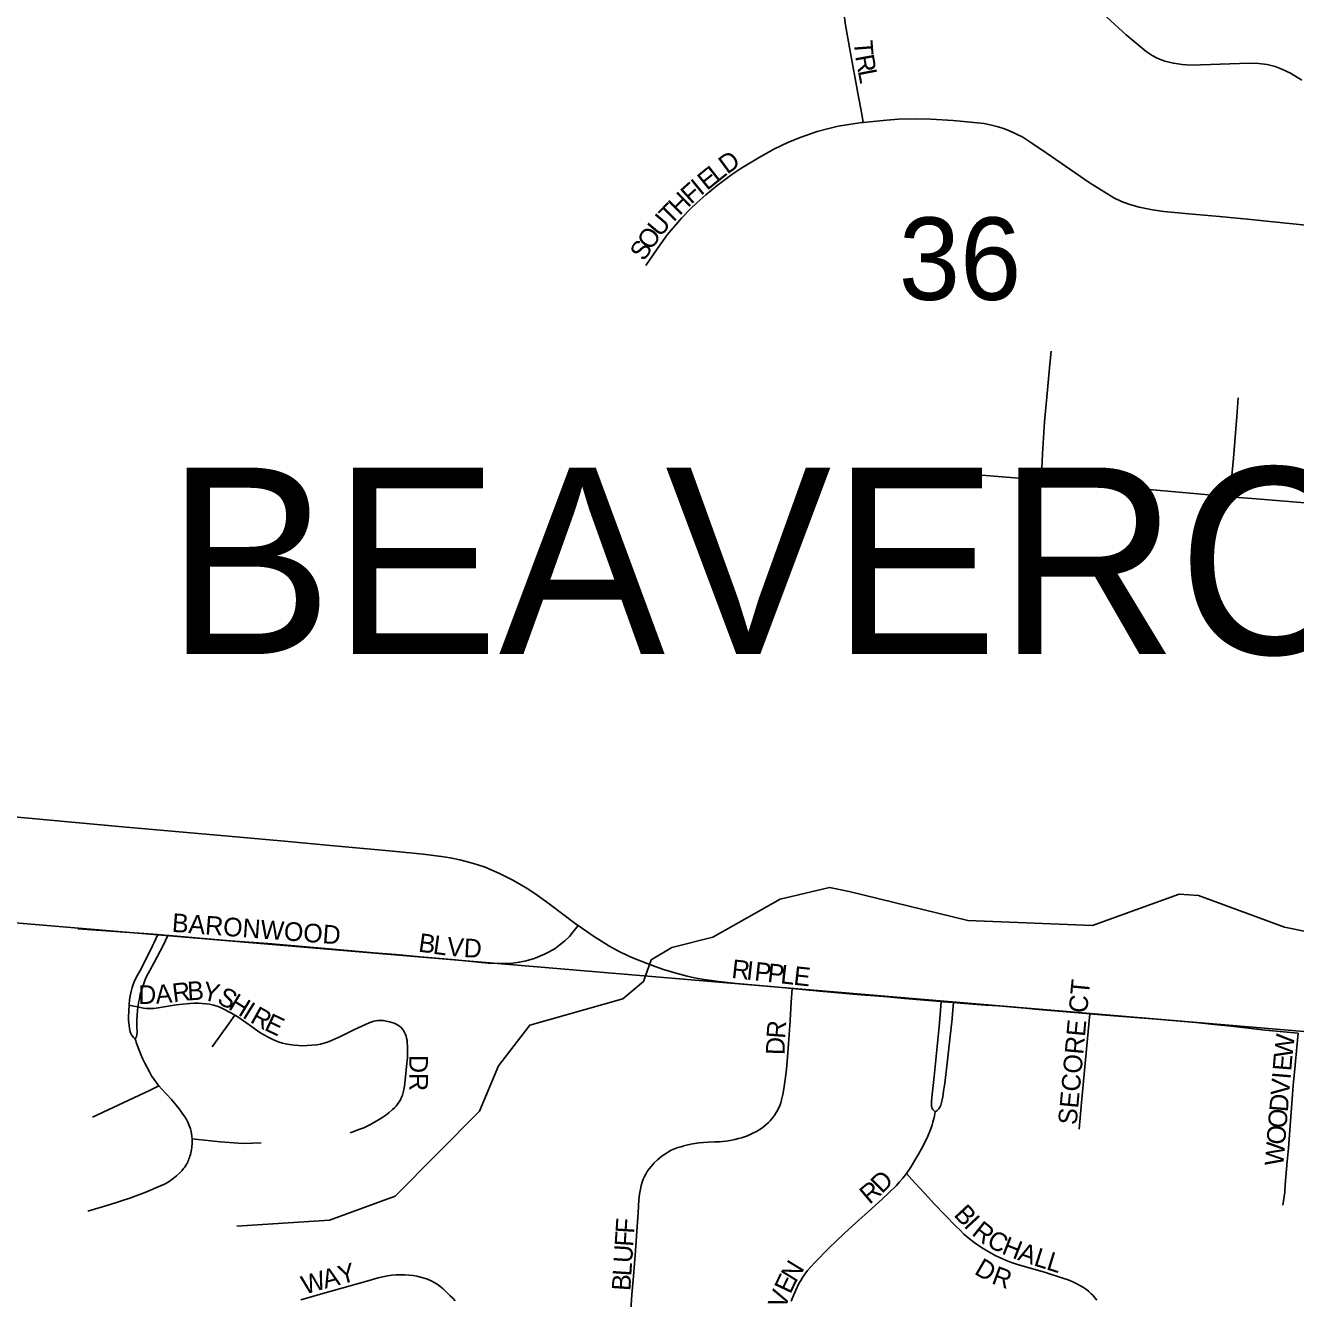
# Model space of a CAD drawing. Extents: x 1410790 to 1770854, y 448063 to 770588.
# Drawn here: x 1528108 to 1531514, y 619468 to 622880 of the extents above; entities that cross this region are included whole.
import ezdxf

# ---------------------------------------------------------------- set-up
doc = ezdxf.new("R2010")
doc.units = 0
for name, color, linetype in [('GM_X_City_Street', 7, 'Continuous'), ('GM_X_City_Street_Text', 7, 'Continuous'), ('GM_X_Corporation_Text', 7, 'Continuous'), ('GM_X_Minor_River', 7, 'Continuous'), ('GM_X_Section', 7, 'Continuous'), ('GM_X_Section_Text', 7, 'Continuous')]:
    doc.layers.add(name, color=color, linetype=linetype)

msp = doc.modelspace()

# ---------------------------------------------------------------- linework, layer by layer
at = {"layer": 'GM_X_City_Street'}
for points in [[(1530301.8, 623085.1), (1530300.9, 623058.9), (1530299.7, 623024.7), (1530298.4, 622983.3), (1530298.4, 622964.2), (1530299.4, 622950), (1530300.3, 622936.5), (1530301.5, 622922.9), (1530303.4, 622908.7), (1530305.5, 622894.5), (1530307.7, 622881.2), (1530320, 622811.8), (1530340.7, 622698.9), (1530350.9, 622642.8), (1530355, 622620.4)], [(1531531.3, 622733.5), (1531500.6, 622752), (1531477.6, 622763.5), (1531459.7, 622770.1), (1531438, 622775.4), (1531415.7, 622778.5), (1531390, 622779.6), (1531312.2, 622776.3), (1531233.3, 622774.2), (1531209.9, 622775.4), (1531186.7, 622778.8), (1531163.9, 622784.5), (1531144.9, 622791.5), (1531129.9, 622799.4), (1531113.2, 622810.9), (1531060.2, 622855.4), (1530946.6, 622960)], [(1529772.2, 622236.7), (1529802.7, 622282.5), (1529829.3, 622318.9), (1529867.4, 622363.4), (1529892.2, 622389.3), (1529909, 622404.6), (1529933.1, 622426.7), (1529963.3, 622451.6), (1530002.6, 622480.7), (1530029.6, 622498.9), (1530080.2, 622528.7), (1530117.2, 622549.4), (1530152.3, 622566.6), (1530185.4, 622580), (1530231.7, 622595.8), (1530258.6, 622603.1), (1530287.8, 622609.9), (1530316.4, 622614.8), (1530351.4, 622620), (1530355, 622620.4)], [(1530355, 622620.4), (1530417, 622626.6), (1530449.7, 622628.8), (1530496.2, 622630.4), (1530536, 622629.3), (1530596, 622625.3), (1530651.2, 622620.3), (1530679.2, 622617.1), (1530702.6, 622612.1), (1530716.6, 622608.8), (1530733.9, 622603.5), (1530748.7, 622597.3), (1530762.7, 622591.1), (1530782.5, 622580.8), (1530806.8, 622565.2), (1530845.1, 622539.3), (1530963.6, 622457.8), (1531001, 622434), (1531026.7, 622418.6), (1531047.7, 622408.4), (1531069.6, 622400.2), (1531095.3, 622393.1), (1531131, 622385.9), (1531160.6, 622382), (1531228.5, 622375.4), (1531310.4, 622368.1), (1531394, 622360.1), (1531454, 622353.9), (1531541.5, 622344.8)], [(1530831.5, 621662.8), (1530833.5, 621692.8), (1530835.9, 621731.6), (1530841.3, 621818), (1530847.3, 621883.9), (1530855.4, 621972.2), (1530858.7, 622007.3)], [(1531338, 621616.8), (1531341.5, 621655.1), (1531347.6, 621720.5), (1531356.8, 621832.1), (1531360.8, 621882.4)], [(1530597.2, 621681), (1530771.6, 621666.5), (1530831.5, 621662.8)], [(1530831.5, 621662.8), (1530912.5, 621655.5), (1531070.5, 621640.9), (1531131.1, 621635.1), (1531251, 621624.5), (1531338, 621616.8)], [(1531338, 621616.8), (1531420.3, 621610.3), (1531668.5, 621589.8), (1531710.7, 621586.3), (1531753, 621582.8)], [(1527769, 620786.5), (1527891, 620777), (1528028.3, 620763.8), (1528116.4, 620755.2), (1528367.9, 620732.6), (1528652.3, 620707.5), (1528802.6, 620693.4), (1528926.5, 620682.1), (1529092.9, 620667.4), (1529174.6, 620659.2), (1529223.7, 620653), (1529246.8, 620649.2), (1529272.6, 620643.8), (1529299.7, 620636.9), (1529318.5, 620631.2), (1529340.7, 620623.7), (1529379.6, 620607), (1529415.4, 620589.2), (1529455.6, 620565.8), (1529480.5, 620549.3), (1529513, 620526.2), (1529586.1, 620470.5), (1529590.5, 620467.5)], [(1528248.1, 620459.1), (1528462.8, 620443.7)], [(1528490.3, 620441), (1528493.2, 620440.7), (1528656.9, 620427.1), (1528758.4, 620419.1), (1528892.3, 620407.7), (1529042.7, 620394.6), (1529101.5, 620389.9), (1529166.7, 620383.9), (1529251.3, 620376.4), (1529349.3, 620367.2), (1529385.7, 620365.8), (1529397.5, 620365.7), (1529408.9, 620366), (1529420.3, 620367.3), (1529432.3, 620369.3), (1529441.7, 620370.9), (1529450.8, 620373.2), (1529460, 620375.8), (1529469.4, 620378.7), (1529479.8, 620382.3), (1529489.6, 620386.5), (1529500, 620391), (1529510.4, 620396.3), (1529520.2, 620401.2), (1529528.8, 620406.4), (1529542.5, 620416.4), (1529554.4, 620426.5), (1529567.1, 620438.6), (1529576.2, 620449.9), (1529590.5, 620467.5)], [(1529590.5, 620467.5), (1529628.6, 620440.7), (1529672.9, 620413.6), (1529698.3, 620399.2), (1529726.1, 620385.5), (1529748.1, 620376.2), (1529787.3, 620361), (1529819.5, 620349.6), (1529849.2, 620340.7), (1529882.7, 620331.7), (1529902, 620327.5), (1529921.8, 620324.2), (1529967.1, 620317.6), (1530015.2, 620312.6), (1530106.6, 620304.3), (1530163.9, 620298.9)], [(1528386.1, 620253.8), (1528386.3, 620256.2), (1528387.4, 620267.3), (1528389.1, 620279.1), (1528391.5, 620290.8), (1528394.4, 620301.5), (1528396.9, 620309.7), (1528399.9, 620317), (1528404.3, 620326.4), (1528408.8, 620334.5), (1528414.7, 620345.7), (1528422.4, 620360.6), (1528448.3, 620413), (1528452.3, 620420.8), (1528462.8, 620443.7)], [(1528409.6, 620249.5), (1528410.2, 620253.7), (1528411.3, 620260.6), (1528413.5, 620271.4), (1528416.1, 620283.3), (1528419, 620293.6), (1528422.4, 620304.5), (1528426.3, 620315.3), (1528431.3, 620327.3), (1528436.7, 620339.2), (1528441.3, 620347.5), (1528453.3, 620368.7), (1528469.4, 620399.3), (1528477.8, 620416), (1528483.5, 620427.5), (1528490.3, 620441)], [(1528462.8, 620443.7), (1528490.3, 620441)], [(1529728.8, 619394.7), (1529734.4, 619478.8), (1529738.4, 619527.7), (1529743.8, 619596.1), (1529747.6, 619648.3), (1529750.8, 619697.2), (1529753.2, 619732.8), (1529754.9, 619747.8), (1529757.1, 619760.6), (1529759.5, 619771.1), (1529762.2, 619779.9), (1529764.9, 619788), (1529767.9, 619794.6), (1529771.4, 619801.6), (1529775.6, 619808.1), (1529781, 619815.6), (1529787.4, 619823.1), (1529794.2, 619831.4), (1529802.7, 619839.4), (1529808.6, 619844.3), (1529815.9, 619850.3), (1529824.4, 619856.1), (1529832.5, 619861.5), (1529840, 619865.2), (1529848.3, 619868.9), (1529857.7, 619872.3), (1529866.2, 619874.9), (1529873.8, 619877.1), (1529884.6, 619879.9), (1529897.2, 619882.3), (1529914.6, 619884.9), (1529926.7, 619886.4), (1529939.3, 619887.3), (1529955.6, 619887.7), (1529969.7, 619888.1), (1529977.7, 619888.8), (1529987, 619889.9), (1529998.3, 619891.6), (1530010.4, 619894), (1530020.3, 619896.4), (1530028.4, 619898.8), (1530036, 619901.3), (1530044.7, 619904.4), (1530053.6, 619908.1), (1530060.8, 619911.6), (1530068.4, 619915.7), (1530075.5, 619919.8), (1530082.8, 619924.7), (1530087.9, 619928.7), (1530093.3, 619933.4), (1530100.5, 619939.8), (1530105, 619944.5), (1530108.9, 619948.9), (1530113.1, 619953.9), (1530117.8, 619960.6), (1530121.7, 619966.2), (1530125.2, 619972), (1530128, 619978), (1530130.8, 619984.5), (1530133.5, 619992.1), (1530135.9, 620000.7), (1530138.9, 620014.8), (1530141.7, 620029.9), (1530145.7, 620055.1), (1530149, 620082.1), (1530151.8, 620115), (1530154.3, 620150.9), (1530158.8, 620213), (1530161.8, 620262.6), (1530163.9, 620298.9)], [(1530163.9, 620298.9), (1530237.2, 620291.9), (1530348.3, 620282), (1530397.3, 620278), (1530420.2, 620276.2), (1530465.9, 620272.3), (1530540.8, 620265.7), (1530563.9, 620263.7)], [(1528402.7, 620163.2), (1528400.1, 620165.2), (1528397.5, 620167.6), (1528394.7, 620170.8), (1528392.4, 620174.4), (1528390.6, 620178.5), (1528389, 620183), (1528387.8, 620186.9), (1528386.9, 620191.2), (1528385.8, 620200.2), (1528384.8, 620212.8), (1528384.5, 620221.8), (1528385, 620238.7), (1528386.1, 620253.8)], [(1528386.1, 620253.8), (1528397.4, 620251.8), (1528409.6, 620249.5)], [(1528402.7, 620163.2), (1528404.3, 620166.7), (1528405.5, 620170), (1528406.4, 620173.7), (1528406.9, 620177.1), (1528407.3, 620180.6), (1528407.3, 620186), (1528406.9, 620191.9), (1528406.4, 620202.1), (1528406.4, 620213), (1528407.4, 620227.9), (1528408.4, 620239.1), (1528409.6, 620249.5)], [(1528409.6, 620249.5), (1528416.2, 620248.2), (1528424.5, 620246.5), (1528433, 620245.7), (1528441.9, 620245.2), (1528452.6, 620245.4), (1528464.1, 620246.8), (1528512.5, 620255), (1528530, 620257.2), (1528548.6, 620258.8), (1528560.2, 620259.4), (1528571.9, 620259.6), (1528581.5, 620259.1), (1528592, 620258.2), (1528601.8, 620256.5), (1528611.9, 620254.3), (1528622, 620251.1), (1528631.1, 620247.7), (1528641.8, 620242.9), (1528652.1, 620237.6), (1528660.7, 620232.9), (1528669.4, 620227.7)], [(1530547.5, 619968.1), (1530544, 619971.7), (1530541.8, 619974.3), (1530540.1, 619977.4), (1530539, 619980.4), (1530538.3, 619983.4), (1530537.9, 619986.6), (1530537.8, 619990), (1530538.1, 619996.6), (1530539.6, 620014.4), (1530544.7, 620063.2), (1530558.1, 620196.6), (1530560.8, 620228.3), (1530563.9, 620263.7)], [(1530547.5, 619968.1), (1530552.7, 619971.6), (1530555.3, 619973.6), (1530557.5, 619976.1), (1530560.3, 619981.1), (1530562.7, 619986.6), (1530564.9, 619992.9), (1530566.6, 620000.2), (1530568.1, 620008.7), (1530570.5, 620024.1), (1530573.6, 620045.2), (1530579.5, 620098.6), (1530587.3, 620163.4), (1530593.6, 620218), (1530594.6, 620230.9), (1530597.1, 620261)], [(1530563.9, 620263.7), (1530568.5, 620263.3), (1530597.1, 620261)], [(1530597.1, 620261), (1530615.7, 620259.5), (1530649.2, 620257.2), (1530682.7, 620254.3), (1530716.7, 620252), (1530789, 620245.9), (1530825, 620242.7), (1530942.7, 620232.7), (1530962.5, 620230.9)], [(1528608.6, 620142.9), (1528654, 620206.4), (1528669.4, 620227.7)], [(1528669.4, 620227.7), (1528677.8, 620222.5), (1528693.2, 620212), (1528707.6, 620201.7), (1528736.8, 620181.2), (1528748.7, 620174.1), (1528759, 620168.2), (1528769.4, 620163), (1528779.2, 620158.5), (1528788.1, 620155.2), (1528797.1, 620152.3), (1528805.8, 620150.2), (1528815.8, 620148.6), (1528828.4, 620146.9), (1528841.3, 620145.8), (1528852.3, 620145.4), (1528863.8, 620145.8), (1528876.1, 620146.7), (1528889.3, 620148.2), (1528898.9, 620150), (1528907.9, 620152.1), (1528918.5, 620155.4), (1528929, 620159.3), (1528952.5, 620170), (1528990.9, 620188.7), (1529029.7, 620206.7), (1529042.7, 620211.3), (1529048.3, 620212.5), (1529053.2, 620212.9), (1529060.6, 620213.1), (1529068, 620212.7), (1529075.6, 620211.6), (1529084, 620209.8), (1529091, 620207.9), (1529097.3, 620205.7), (1529102.3, 620203.4), (1529106.8, 620200.8), (1529111.2, 620197.7), (1529115.3, 620194.2), (1529119.2, 620190.3), (1529122.2, 620186), (1529124.9, 620181.2), (1529127.2, 620175.8), (1529129, 620171), (1529130.3, 620165.4), (1529131.4, 620159.3), (1529132.1, 620152.2), (1529132.7, 620145.4), (1529132.9, 620139.1), (1529132.9, 620132.4), (1529132.8, 620125.5), (1529132.2, 620113.1), (1529131.2, 620099), (1529128.5, 620070.8), (1529124.9, 620036.8), (1529123.1, 620027.8), (1529121.3, 620020.2), (1529119, 620012.8), (1529116.8, 620007.3), (1529113.6, 620000.7), (1529110.4, 619995.1), (1529106.2, 619989), (1529102.3, 619983.8), (1529097.5, 619978.7), (1529092.5, 619974.2), (1529083.2, 619966.6), (1529074.1, 619959.6), (1529066.3, 619954.2), (1529059.3, 619949.9), (1529050.6, 619944.2), (1529042.2, 619939.5), (1529033.7, 619934.7), (1529024.6, 619930.1), (1529015.1, 619925.8), (1529004.6, 619921.5), (1528979.2, 619911.9)], [(1530933.6, 619922.1), (1530940, 619993.1), (1530958, 620183.3), (1530962.5, 620230.9)], [(1530962.5, 620230.9), (1530972.1, 620230), (1531004.8, 620227.2), (1531083.7, 620220.8), (1531142, 620216.3), (1531184.5, 620213.1), (1531246.6, 620207.4), (1531295.6, 620202.3), (1531341.4, 620198), (1531433.6, 620187.4), (1531521.3, 620179.1)], [(1531479.9, 619718.1), (1531485.1, 619752.6), (1531486.8, 619773.3), (1531492, 619834.8), (1531495.2, 619870.7), (1531500.9, 619943.2), (1531502.1, 619967.7), (1531507.5, 620039.2), (1531513.2, 620093), (1531517.8, 620141.9), (1531521.3, 620179.1)], [(1528465.8, 620038.2), (1528459.7, 620046.1), (1528452.9, 620055.3), (1528446.5, 620065.1), (1528440.4, 620075.6), (1528434, 620087.1), (1528427.9, 620099), (1528423.2, 620109.5), (1528417.8, 620121.7), (1528412.7, 620133.9), (1528408.3, 620145.2), (1528404.6, 620155.2), (1528403.6, 620158.9), (1528402.7, 620163.2)], [(1528287.5, 619953.9), (1528440.3, 620025.9), (1528465.8, 620038.2)], [(1528555, 619895.7), (1528554.5, 619903.1), (1528553.6, 619909.7), (1528552.4, 619915.9), (1528550.6, 619922.4), (1528548.9, 619927.2), (1528547.3, 619931.8), (1528545.4, 619936.5), (1528543.3, 619940.6), (1528539.6, 619947.8), (1528535.2, 619954.8), (1528528.3, 619964.8), (1528520.1, 619976.1), (1528499.6, 620001.6), (1528473, 620030.2), (1528465.8, 620038.2)], [(1530470.9, 619803.4), (1530482.4, 619820.3), (1530492.4, 619837), (1530503.3, 619855), (1530511.3, 619869.1), (1530519.5, 619884.6), (1530527.8, 619903), (1530534.3, 619918.6), (1530536.9, 619925.8), (1530539.4, 619933.7), (1530541.5, 619940.3), (1530543.4, 619947), (1530544.9, 619952.7), (1530546, 619957.6), (1530546.9, 619962.7), (1530547.5, 619968.1)], [(1528275.4, 619702), (1528335, 619719.7), (1528387.7, 619736.8), (1528430.7, 619753.3), (1528470, 619769.7), (1528480.7, 619774.8), (1528490.4, 619780), (1528496.9, 619784.2), (1528503.9, 619789.2), (1528512.8, 619796.3), (1528521.3, 619804.2), (1528527.1, 619810.2), (1528532.2, 619816.4), (1528534.5, 619819.3), (1528537.1, 619823), (1528539.3, 619826.7), (1528540.7, 619829), (1528542.4, 619832), (1528543.8, 619835.4), (1528545.3, 619838.9), (1528546.5, 619842), (1528547.9, 619845.8), (1528549, 619849.5), (1528550.3, 619853.6), (1528551.4, 619858.2), (1528552.3, 619862.5), (1528553.1, 619867.5), (1528553.8, 619872.3), (1528554.4, 619877.2), (1528554.9, 619882), (1528555, 619886.8), (1528555.2, 619891.2), (1528555, 619895.7)], [(1528555, 619895.7), (1528571.6, 619893.8), (1528605.5, 619890.2), (1528630.9, 619887.6), (1528655, 619885.7), (1528678.7, 619884.1), (1528696.6, 619883.7), (1528716.8, 619884), (1528740.4, 619885.1)], [(1530161.9, 619460.5), (1530165.4, 619469.7), (1530173.8, 619490), (1530182.5, 619508.1), (1530187.1, 619516.5), (1530192.2, 619524.5), (1530198.4, 619533.4), (1530205.4, 619542.7), (1530224.7, 619564.4), (1530261.3, 619601.7), (1530303.5, 619642.5), (1530325.4, 619662.2), (1530369.3, 619701.4), (1530405.9, 619734.1), (1530425.6, 619752.6), (1530443.7, 619770.8), (1530452.4, 619780.6), (1530460.9, 619790.6), (1530470.9, 619803.4)], [(1530980.9, 619463.6), (1530976.1, 619470), (1530971.1, 619475.8), (1530965.4, 619481.6), (1530959.8, 619486.6), (1530953.4, 619491.7), (1530945.7, 619497), (1530937.4, 619502.1), (1530927.5, 619507.5), (1530917.4, 619512.2), (1530904.3, 619517.9), (1530890.4, 619522.8), (1530840.7, 619538.1), (1530777.8, 619556.5), (1530763, 619561), (1530749.4, 619565.7), (1530736.5, 619570.6), (1530724.8, 619575.8), (1530710.9, 619582.3), (1530698, 619589.1), (1530684, 619597.1), (1530669.6, 619606.2), (1530658.4, 619613.8), (1530647.8, 619621.5), (1530635.6, 619631.1), (1530624.8, 619640.6), (1530614.6, 619650.7), (1530603.6, 619661.5), (1530574, 619692.3), (1530546.4, 619720.5), (1530519.6, 619749.1), (1530493.6, 619778.3), (1530470.9, 619803.4)], [(1529260.6, 619461.5), (1529254.4, 619468.5), (1529247.4, 619475.5), (1529237.4, 619485.2), (1529228.3, 619493.5), (1529219.4, 619501.1), (1529212.3, 619506.1), (1529204.2, 619511.1), (1529195.8, 619515.2), (1529186.3, 619519.4), (1529177.1, 619522.6), (1529167.3, 619525.5), (1529157.6, 619527.6), (1529147.9, 619529.4), (1529136.1, 619530.6), (1529125.1, 619531.4), (1529113.1, 619531.7), (1529102.1, 619531.2), (1529090.7, 619530.4), (1529079.3, 619528.6), (1529066.9, 619526.1), (1529053.7, 619522.9), (1529023.4, 619514.7)], [(1528846.6, 619464.7), (1528905.5, 619481.5), (1529023.4, 619514.7)]]:
    msp.add_lwpolyline(points, dxfattribs=at)
at = {"layer": 'GM_X_Minor_River'}
msp.add_lwpolyline([(1531674.1, 620424.7), (1531484.6, 620463), (1531253.9, 620548.3), (1531201.8, 620551.4), (1530969.9, 620468.2), (1530635.7, 620481.5), (1530316.7, 620558.8), (1530264.8, 620569.9), (1530132, 620538.7), (1529951.8, 620436.3), (1529841.1, 620408.6), (1529786.4, 620375.7), (1529765.3, 620318), (1529710.3, 620271), (1529460.6, 620200.2), (1529376.4, 620091.7), (1529326, 619970.4), (1529099.3, 619742.5), (1528923.8, 619678.1), (1528675.2, 619661.5)], dxfattribs=at)
at = {"layer": 'GM_X_Section'}
for points in [[(1528025, 624614.9), (1532828.2, 624183.7), (1533518.9, 624117.7), (1533190.3, 620044.5), (1527751.7, 620502.8)], [(1533190.3, 620044.5), (1532724.4, 614740.1), (1527349.3, 615167.2), (1527751.7, 620502.8)]]:
    msp.add_lwpolyline(points, close=True, dxfattribs=at)

# ---------------------------------------------------------------- texts
at = {"layer": 'GM_X_City_Street_Text'}
for s, rotation, p in [('T', 274.3893, (1530329.7, 622838.6)), ('R', 280.2593, (1530333.1, 622798)), ('L', 280.7963, (1530340.2, 622758.5)), ('D', 36.1945, (1529990.3, 622479.9)), ('E', 38.9414, (1529935.9, 622436.2)), ('L', 38.5915, (1529963.2, 622458.3)), ('I', 39.274, (1529919, 622422.3)), ('H', 44.83, (1529862.5, 622368.7)), ('F', 41.8786, (1529893.2, 622399.2)), ('T', 45.2221, (1529837.8, 622343.7)), ('U', 49.7662, (1529810.1, 622310.9)), ('O', 56.1235, (1529786.4, 622275.6)), ('S', 56.1318, (1529766.8, 622246.4)), ('BARONWOOD', 355.6964, (1528499.6, 620450.9)), ('B', 351.9352, (1529160, 620398.1)), ('L', 351.9326, (1529199.2, 620392.5)), ('V', 354.9501, (1529236.9, 620387.3)), ('D', 356.7769, (1529282.4, 620383.3)), ('R', 353.6974, (1530000.1, 620327.5)), ('I', 353.6936, (1530039.5, 620323.2)), ('P', 353.7033, (1530061.3, 620320.8)), ('P', 353.7036, (1530096.3, 620316.9)), ('L', 353.6764, (1530131.3, 620313)), ('E', 353.7107, (1530166.3, 620309.2)), ('R', 7.2769, (1528505, 620261.8)), ('B', 3.2802, (1528543.4, 620266.8)), ('Y', 347.9121, (1528579.4, 620269.3)), ('SECORE CT', 84.5951, (1530926.9, 619931.9)), ('D', 0.6119, (1528410.8, 620257.4)), ('A', 4.6102, (1528458.6, 620258)), ('S', 332.543, (1528619.1, 620261.3)), ('H', 328.6445, (1528649.5, 620245.5)), ('I', 328.1405, (1528687, 620222.7)), ('R', 330.9277, (1528708, 620209.7)), ('E', 334.6684, (1528745.8, 620188.8)), ('R', 85.7223, (1530145, 620163.4)), ('W', 83.5465, (1531505.4, 620110.9)), ('D', 88.2292, (1530143.6, 620120)), ('DR', 270, (1529137.3, 620120.4)), ('E', 85.2533, (1531502.5, 620076.2)), ('V', 85.2291, (1531497, 620010.5)), ('I', 85.2254, (1531500.7, 620054.3)), ('D', 85.2407, (1531493.4, 619966.6)), ('O', 85.2236, (1531489.7, 619922.8)), ('O', 85.2289, (1531486, 619878.9)), ('W', 85.228, (1531481.3, 619821.9)), ('D', 45.0319, (1530405.2, 619747.2)), ('R', 40.2984, (1530371.7, 619718.6)), ('B', 312.8014, (1530595.6, 619691.1)), ('F', 86.2686, (1529740.1, 619641)), ('I', 312.7897, (1530622.5, 619662)), ('R', 321.4087, (1530643.5, 619640.3)), ('F', 86.2772, (1529737.8, 619605.9)), ('C', 332.211, (1530683.1, 619610)), ('H', 338.6093, (1530723.6, 619589)), ('U', 86.271, (1529734.9, 619562)), ('A', 340.9376, (1530766.7, 619572.2)), ('L', 342.4852, (1530809.7, 619557.3)), ('Y', 14.6273, (1528953.8, 619505.2)), ('N', 58.5808, (1530173.8, 619508.4)), ('D', 329.7373, (1530650.1, 619535.4)), ('L', 342.778, (1530843.5, 619546.6)), ('W', 16.1694, (1528856.7, 619478.2)), ('A', 14.7864, (1528911.3, 619494)), ('B', 86.2691, (1529730.1, 619487.3)), ('L', 86.2772, (1529732.6, 619526.8)), ('E', 64.7545, (1530159.5, 619477.8)), ('R', 339.5987, (1530696.4, 619509.3)), ('V', 70.1859, (1530145, 619437.5))]:
    msp.add_text(s, height=50, rotation=rotation, dxfattribs=at).set_placement(p)
at = {"layer": 'GM_X_Corporation_Text'}
msp.add_text('BEAVERCREEK', height=500, rotation=0, dxfattribs=at).set_placement((1528485.7, 621195.3))
at = {"layer": 'GM_X_Section_Text'}
msp.add_text('36', height=221, rotation=0, dxfattribs=at).set_placement((1530450.1, 622144.7))

doc.saveas('drawing.dxf')
